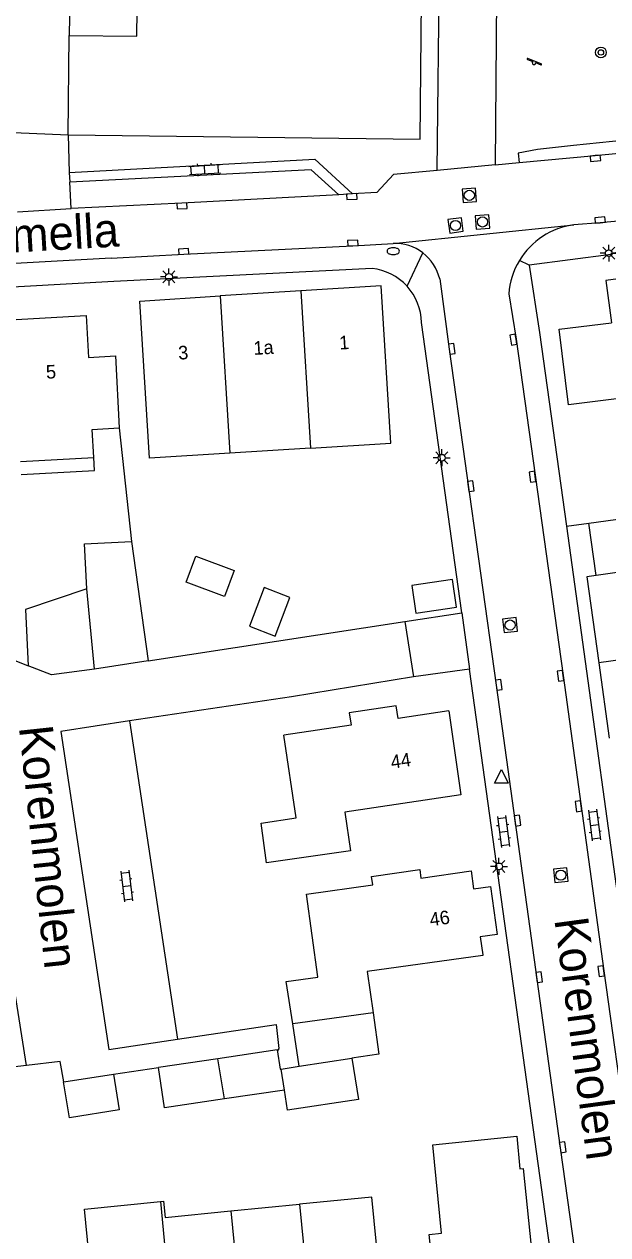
# Model space of a CAD drawing. Extents: x 136000 to 138005, y 398500 to 400500.
# Drawn here: x 137653.7 to 137696.7, y 400263.6 to 400352.9 of the extents above; entities that cross this region are included whole.
import ezdxf

# ---------------------------------------------------------------- set-up
doc = ezdxf.new("R2010")
doc.units = 0
for name, color, linetype in [('gg-afsc-erfafscheiding', 7, 'Continuous'), ('gg-afsc-hekwerk', 7, 'Continuous'), ('gg-anno-huisnummerreeks BGT', 7, 'Continuous'), ('gg-anno-openbare ruimte label', 7, 'Continuous'), ('gg-bbg-bijgebouw', 7, 'Continuous'), ('gg-bbg-gedigitaliseerde bijgebouw', 7, 'Continuous'), ('gg-bbg-hoofdgebouw', 7, 'Continuous'), ('gg-bbg-luifel en loopbrug', 7, 'Continuous'), ('gg-bbg-onder overbouw', 7, 'Continuous'), ('gg-bbg-pand overbouw', 7, 'Continuous'), ('gg-bbg-tussenscheiding', 7, 'Continuous'), ('gg-knt-verharding', 7, 'Continuous'), ('gg-knt-verharding nz', 7, 'Continuous'), ('gt-grn-groengrens', 7, 'Continuous'), ('gt-grn-weggrens', 7, 'Continuous'), ('gt-symb-boom', 7, 'Continuous'), ('gt-symb-brandkraan', 7, 'Continuous'), ('gt-symb-klinker verharding', 7, 'Continuous'), ('gt-symb-kolk', 7, 'Continuous'), ('gt-symb-lichtmast', 7, 'Continuous'), ('gt-symb-rioolschacht', 7, 'Continuous'), ('gt-symb-speelvoorziening', 7, 'Continuous'), ('gt-symb-waterafsluiter', 7, 'Continuous')]:
    doc.layers.add(name, color=color, linetype=linetype)

# ---------------------------------------------------------------- blocks, each defined once
blk = doc.blocks.new('gt0-KL1')
at = {"layer": 'gt-symb-klinker verharding'}
for p, q in [((-1.15, 0.3), (1.15, 0.3)), ((-1, -0.3), (-1, 0.3)), ((-0.5, 0.3), (-0.5, 0.45)), ((0, -0.3), (0, 0.3)), ((0.5, 0.3), (0.5, 0.45)), ((1, -0.3), (1, 0.3)), ((-1.15, -0.3), (1.15, -0.3)), ((-0.5, -0.45), (-0.5, -0.3)), ((0.5, -0.45), (0.5, -0.3))]:
    blk.add_line(p, q, dxfattribs=at)
blk = doc.blocks.new('gt0-KOLK')
at = {"layer": 'gt-symb-kolk'}
blk.add_lwpolyline([(0, 0), (0.375, 0), (0.375, 0.4), (-0.375, 0.4), (-0.375, 0), (0, 0)], dxfattribs=at)
blk = doc.blocks.new('gt0-RS')
at = {"layer": 'gt-symb-rioolschacht'}
blk.add_lwpolyline([(-0.5, -0.5), (0.5, -0.5), (0.5, 0.5), (-0.5, 0.5)], close=True, dxfattribs=at)
blk.add_circle((0, 0), 0.375, dxfattribs=at)
blk = doc.blocks.new('gt0-LMAST')
at = {"layer": 'gt-symb-lichtmast'}
for p, q in [((-0.182, 0.173), (-0.447, 0.438)), ((-0.005, 0.246), (-0.005, 0.621)), ((0.172, 0.173), (0.437, 0.438)), ((-0.255, -0.004), (-0.63, -0.004)), ((-0.182, -0.181), (-0.447, -0.446)), ((-0.005, -0.254), (-0.005, -0.629)), ((0.437, -0.446), (0.172, -0.181)), ((0.245, -0.004), (0.62, -0.004))]:
    blk.add_line(p, q, dxfattribs=at)
blk.add_circle((-0.005, -0.004), 0.25, dxfattribs=at)
blk = doc.blocks.new('gt0-WAFSL')
at = {"layer": 'gt-symb-waterafsluiter'}
for p, q in [((-0.5, -0.333), (0, 0.667)), ((0, 0.667), (0.5, -0.333)), ((0.5, -0.333), (-0.5, -0.333))]:
    blk.add_line(p, q, dxfattribs=at)
blk = doc.blocks.new('gt0-SV')
at = {"layer": 'gt-symb-speelvoorziening'}
for p, q in [((-0.477, 0.255), (-0.08, 0.096)), ((0.542, -0.076), (-0.449, 0.324)), ((0.125, 0.014), (0.515, -0.143))]:
    blk.add_line(p, q, dxfattribs=at)
for centre, radius, start, end in [((-0.466, 0.291), 0.0369, 63.6251, 252.66016), ((-0.002, -0.005), 0.128, 127.68665, 8.59861), ((0.531, -0.111), 0.0363, 243.50852, 72.54358)]:
    blk.add_arc(centre, radius, start, end, dxfattribs=at)
blk = doc.blocks.new('gt0-BOOM')
at = {"layer": 'gt-symb-boom'}
for radius in [0.4, 0.2]:
    blk.add_circle((0, 0), radius, dxfattribs=at)
blk = doc.blocks.new('gt0-BR')
at = {"layer": 'gt-symb-brandkraan'}
for centre, radius, start, end in [((-0.244, 0), 0.206, 107.56694, 252.43307), ((0.599, -2.664), 3, 106.89205, 107.56694), ((0, -0.691), 0.938, 73.10799, 106.89205), ((-0.599, -2.664), 3, 72.43309, 73.10799), ((0.244, 0), 0.206, 287.56695, 72.43309), ((0.599, 2.664), 3, 252.43307, 253.10797), ((0, 0.691), 0.938, 253.10797, 286.89206), ((-0.599, 2.664), 3, 286.89206, 287.56695)]:
    blk.add_arc(centre, radius, start, end, dxfattribs=at)

msp = doc.modelspace()

# ---------------------------------------------------------------- linework, layer by layer
at = {"layer": 'gg-afsc-erfafscheiding'}
msp.add_line((137660.682, 400323.085), (137661.588, 400314.714), dxfattribs=at)
at = {"layer": 'gg-afsc-hekwerk'}
for p, q in [((137691.689, 400330.121), (137693.686, 400315.844)), ((137693.686, 400315.844), (137695.343, 400316.071)), ((137681.773, 400308.8), (137682.406, 400304.734)), ((137651.089, 400306.695), (137653.97, 400305.547)), ((137682.406, 400304.734), (137673.401, 400303.242)), ((137673.401, 400303.242), (137661.435, 400301.482)), ((137661.435, 400301.482), (137664.988, 400277.989)), ((137653.831, 400276.051), (137648.837, 400275.474)), ((137660.249, 400275.408), (137663.588, 400275.897))]:
    msp.add_line(p, q, dxfattribs=at)
for points in [[(137664.988, 400277.989), (137672.263, 400279.083), (137672.459, 400277.306)], [(137672.348, 400277.201), (137672.469, 400277.219), (137672.459, 400277.306)], [(137656.593, 400274.853), (137656.317, 400276.338), (137653.831, 400276.051)]]:
    msp.add_lwpolyline(points, dxfattribs=at)
at = {"layer": 'gg-bbg-bijgebouw'}
for p, q in [((137661.588, 400314.714), (137662.815, 400305.902)), ((137658.855, 400305.298), (137658.281, 400311.223)), ((137662.815, 400305.902), (137658.855, 400305.298)), ((137673.964, 400275.993), (137673.488, 400279.121)), ((137672.348, 400277.201), (137667.968, 400276.549)), ((137667.968, 400276.549), (137663.588, 400275.897)), ((137672.645, 400275.793), (137673.964, 400275.993)), ((137656.593, 400274.853), (137660.249, 400275.408)), ((137672.875, 400274.245), (137668.453, 400273.588))]:
    msp.add_line(p, q, dxfattribs=at)
for points in [[(137665.618, 400311.715), (137666.341, 400313.631), (137669.177, 400312.57), (137668.454, 400310.654), (137665.618, 400311.715)], [(137682.272, 400311.47), (137682.581, 400309.432), (137685.583, 400309.874), (137685.274, 400311.911), (137682.272, 400311.47)], [(137670.3, 400308.466), (137672.194, 400307.736), (137673.283, 400310.583), (137671.39, 400311.312), (137670.3, 400308.466)], [(137679.413, 400279.93), (137679.836, 400276.877), (137677.853, 400276.592)], [(137672.348, 400277.201), (137672.56, 400275.78), (137672.645, 400275.793)], [(137668.453, 400273.588), (137664.03, 400272.93), (137663.588, 400275.897)], [(137677.853, 400276.592), (137678.333, 400273.542), (137673.102, 400272.747), (137672.875, 400274.245)], [(137660.249, 400275.408), (137660.681, 400272.791), (137657.011, 400272.185), (137656.572, 400274.85), (137656.593, 400274.853)]]:
    msp.add_lwpolyline(points, dxfattribs=at)
at = {"layer": 'gg-bbg-gedigitaliseerde bijgebouw'}
msp.add_lwpolyline([(137658.281, 400311.223), (137658.119, 400314.544), (137661.588, 400314.714)], dxfattribs=at)
at = {"layer": 'gg-bbg-hoofdgebouw'}
for p, q in [((137656.913, 400344.704), (137656.999, 400352.047)), ((137674.084, 400333.193), (137668.144, 400332.822)), ((137674.798, 400321.592), (137668.858, 400321.221)), ((137653.394, 400320.603), (137658.799, 400320.894)), ((137696.078, 400305.768), (137696.852, 400300.209)), ((137668.915, 400265.32), (137673.991, 400265.816))]:
    msp.add_line(p, q, dxfattribs=at)
for points in [[(137656.913, 400344.704), (137682.888, 400344.384), (137683.174, 400372.514), (137683.384, 400372.51)], [(137702.434, 400334.74), (137696.588, 400333.953), (137697.016, 400330.848)], [(137674.798, 400321.592), (137680.739, 400321.964), (137680.025, 400333.565), (137674.084, 400333.193)], [(137668.858, 400321.221), (137662.917, 400320.849), (137662.203, 400332.45), (137668.144, 400332.822)], [(137652.641, 400331.073), (137658.254, 400331.38), (137658.423, 400328.294), (137660.41, 400328.403), (137660.682, 400323.085)], [(137697.785, 400325.278), (137693.851, 400324.793), (137693.162, 400330.372), (137697.016, 400330.848)], [(137658.799, 400320.894), (137658.687, 400322.971), (137660.682, 400323.085)], [(137699.8, 400316.682), (137700.369, 400312.83), (137695.89, 400312.198)], [(137695.89, 400312.198), (137695.197, 400312.1), (137696.078, 400305.768)], [(137684.999, 400302.212), (137681.259, 400301.659), (137681.121, 400302.592), (137677.658, 400302.081), (137677.796, 400301.148), (137672.835, 400300.415)], [(137684.999, 400302.212), (137685.899, 400296.023), (137677.329, 400294.74), (137677.752, 400291.879), (137671.562, 400291), (137671.148, 400293.929), (137673.733, 400294.316), (137672.835, 400300.415)], [(137673.488, 400279.121), (137673.012, 400282.248), (137675.351, 400282.569), (137675.347, 400282.586), (137674.493, 400288.696), (137679.396, 400289.381), (137679.309, 400289.995), (137682.866, 400290.501), (137682.948, 400289.872), (137686.647, 400290.412), (137686.842, 400289.076), (137688.075, 400289.246), (137688.57, 400285.709), (137687.322, 400285.535), (137687.507, 400284.218), (137687.515, 400284.179), (137678.989, 400282.982), (137679.413, 400279.93)], [(137683.84, 400270.198), (137690.034, 400270.833), (137690.26, 400268.421), (137690.503, 400268.448), (137691.667, 400256.958), (137685.22, 400256.304)], [(137685.22, 400256.304), (137684.809, 400260.401), (137683.902, 400260.318), (137683.554, 400263.589), (137684.459, 400263.685), (137683.84, 400270.198)], [(137658.451, 400262.186), (137658.13, 400265.457), (137663.722, 400266.017)], [(137663.722, 400266.017), (137663.963, 400266.041), (137664.083, 400264.847), (137668.915, 400265.32)], [(137675.021, 400255.336), (137680.348, 400255.858), (137679.323, 400266.338), (137673.991, 400265.816)]]:
    msp.add_lwpolyline(points, dxfattribs=at)
at = {"layer": 'gg-bbg-luifel en loopbrug'}
for p, q in [((137695.343, 400316.071), (137699.8, 400316.682)), ((137695.89, 400312.198), (137695.343, 400316.071))]:
    msp.add_line(p, q, dxfattribs=at)
for points in [[(137653.449, 400319.655), (137658.85, 400319.946), (137658.799, 400320.894)], [(137658.281, 400311.223), (137653.769, 400309.698), (137653.97, 400305.547)], [(137658.855, 400305.298), (137655.686, 400304.863), (137653.97, 400305.547)]]:
    msp.add_lwpolyline(points, dxfattribs=at)
at = {"layer": 'gg-bbg-onder overbouw'}
msp.add_lwpolyline([(137656.999, 400352.047), (137661.988, 400351.989), (137662.341, 400380.08), (137657.334, 400380.123)], dxfattribs=at)
at = {"layer": 'gg-bbg-pand overbouw'}
msp.add_line((137657.334, 400380.123), (137656.999, 400352.047), dxfattribs=at)
at = {"layer": 'gg-bbg-tussenscheiding'}
for p, q in [((137674.084, 400333.193), (137674.798, 400321.592)), ((137668.144, 400332.822), (137668.858, 400321.221)), ((137704.516, 400306.943), (137696.078, 400305.768)), ((137679.413, 400279.93), (137673.488, 400279.121)), ((137668.453, 400273.588), (137667.968, 400276.549)), ((137672.875, 400274.245), (137672.645, 400275.793)), ((137673.964, 400275.993), (137677.853, 400276.592)), ((137663.722, 400266.017), (137664.87, 400254.341)), ((137668.915, 400265.32), (137669.946, 400254.838)), ((137673.991, 400265.816), (137675.021, 400255.336))]:
    msp.add_line(p, q, dxfattribs=at)
at = {"layer": 'gg-knt-verharding'}
for p, q in [((137688.699, 400372.46), (137688.425, 400342.495)), ((137656.913, 400344.704), (137656.991, 400341.936)), ((137656.991, 400341.936), (137657.033, 400341.206)), ((137688.425, 400342.495), (137690.192, 400342.659)), ((137677.893, 400340.355), (137676.901, 400340.287)), ((137679.346, 400334.846), (137660.294, 400333.884)), ((137690.936, 400335.1), (137691.689, 400330.121)), ((137685.968, 400309.437), (137682.99, 400330.858)), ((137693.686, 400315.844), (137702.092, 400254.88)), ((137662.815, 400305.902), (137681.773, 400308.8)), ((137681.773, 400308.8), (137685.968, 400309.437)), ((137686.544, 400305.293), (137682.406, 400304.734)), ((137693.25, 400256.98), (137686.544, 400305.293))]:
    msp.add_line(p, q, dxfattribs=at)
for points in [[(137684.137, 400342.08), (137684.502, 400372.5), (137683.384, 400372.51)], [(137656.991, 400341.936), (137675.13, 400342.913), (137677.893, 400340.355)], [(137690.192, 400342.659), (137695.814, 400343.18), (137697.559, 400343.356)], [(137676.901, 400340.287), (137674.853, 400342.136), (137657.033, 400341.206)], [(137684.137, 400342.08), (137680.928, 400341.783), (137679.696, 400340.443), (137677.893, 400340.355)], [(137698.03, 400338.398), (137696.189, 400338.221), (137694.243, 400338.063)], [(137712.611, 400338.141), (137696.973, 400335.951), (137697, 400335.876), (137690.936, 400335.1)], [(137660.081, 400335.621), (137665.451, 400335.905), (137677.936, 400336.53), (137680.895, 400336.702)], [(137660.081, 400335.621), (137649.437, 400335.032), (137639.388, 400334.507)], [(137660.294, 400333.884), (137640.478, 400332.775), (137636.087, 400330.026)], [(137684.34, 400334.075), (137685.033, 400328.889), (137688.499, 400304.101), (137693.215, 400269.991), (137695.157, 400256.282)], [(137689.437, 400332.981), (137689.972, 400329.628), (137693.441, 400304.827), (137696.446, 400283.039), (137698.206, 400270.543), (137700.074, 400257.005)]]:
    msp.add_lwpolyline(points, dxfattribs=at)
for centre, radius, start, end in [((137694.958, 400332.573), 5.536, 97.42484, 148.83695), ((137681.004, 400333.274), 3.43, 52.66566, 91.8203), ((137681.003, 400333.272), 3.432, 13.53737, 52.68169), ((137678.918, 400330.797), 4.072, 42.41226, 83.96088), ((137694.958, 400332.573), 5.536, 148.83357, 175.77188), ((137678.916, 400330.795), 4.075, 0.89143, 42.41675)]:
    msp.add_arc(centre, radius, start, end, dxfattribs=at)
at = {"layer": 'gg-knt-verharding nz'}
for p, q in [((137688.425, 400342.495), (137684.137, 400342.08)), ((137657.136, 400339.264), (137657.033, 400341.206)), ((137685.968, 400309.437), (137686.544, 400305.293)), ((137653.831, 400276.051), (137652.672, 400283.408))]:
    msp.add_line(p, q, dxfattribs=at)
for points in [[(137676.901, 400340.287), (137665.308, 400339.661), (137657.136, 400339.264)], [(137661.435, 400301.482), (137656.363, 400300.68), (137659.911, 400277.232), (137664.988, 400277.989)]]:
    msp.add_lwpolyline(points, dxfattribs=at)
at = {"layer": 'gt-grn-groengrens'}
msp.add_lwpolyline([(137699.018, 400344.414), (137694.2, 400343.922), (137691.55, 400343.624), (137690.135, 400343.36), (137690.192, 400342.659)], dxfattribs=at)
at = {"layer": 'gt-grn-weggrens'}
for p, q in [((137652.886, 400344.873), (137656.913, 400344.704)), ((137653.175, 400339.031), (137657.136, 400339.264)), ((137680.895, 400336.702), (137694.243, 400338.063)), ((137681.924, 400333.543), (137683.084, 400336.001)), ((137690.936, 400335.1), (137690.221, 400335.438))]:
    msp.add_line(p, q, dxfattribs=at)

# ---------------------------------------------------------------- block references
at = {"layer": 'gt-symb-boom'}
msp.add_blockref('gt0-BOOM', (137696.229, 400350.783), dxfattribs=at)
at = {"layer": 'gt-symb-brandkraan', "rotation": 179.91123196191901}
msp.add_blockref('gt0-BR', (137680.909, 400336.127), dxfattribs=at)
at = {"layer": 'gt-symb-klinker verharding'}
for p, rotation in [((137666.993, 400342.146), 3.154392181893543), ((137689.043, 400293.309), -82.81812146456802), ((137695.753, 400293.794), -82.81812146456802), ((137661.233, 400289.294), -82.81812146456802)]:
    msp.add_blockref('gt0-KL1', p, dxfattribs=dict(at, rotation=rotation))
at = {"layer": 'gt-symb-kolk'}
for p, rotation in [((137695.814, 400343.18), -174.70694281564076), ((137677.84, 400340.352), -177.19038967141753), ((137665.308, 400339.661), -176.90790191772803), ((137696.189, 400338.221), 5.488153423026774), ((137677.936, 400336.53), 2.866032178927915), ((137665.451, 400335.905), 3.035691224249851), ((137685.033, 400328.889), -82.38349147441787), ((137689.972, 400329.628), 99.06828311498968), ((137691.388, 400319.515), 97.97488529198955), ((137686.442, 400318.762), -82.08217935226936), ((137693.441, 400304.827), 97.95778302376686), ((137688.499, 400304.101), -82.01712269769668), ((137694.771, 400295.2), 97.86075642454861), ((137689.876, 400294.09), -82.17232251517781), ((137691.47, 400282.546), -82.13924357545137), ((137696.446, 400283.039), 97.84366578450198), ((137693.215, 400269.991), -82.09017275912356)]:
    msp.add_blockref('gt0-KOLK', p, dxfattribs=dict(at, rotation=rotation))
at = {"layer": 'gt-symb-lichtmast'}
for p in [(137696.816, 400335.981), (137664.359, 400334.232), (137684.488, 400320.889), (137688.716, 400290.745)]:
    msp.add_blockref('gt0-LMAST', p, dxfattribs=at)
at = {"layer": 'gt-symb-rioolschacht'}
for p, rotation in [((137686.523, 400340.245), 4.37827993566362), ((137685.506, 400338.025), 7.412273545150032), ((137687.497, 400338.281), 3.997652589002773), ((137689.526, 400308.545), 96.12008835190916), ((137693.27, 400290.09), -84.26049799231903)]:
    msp.add_blockref('gt0-RS', p, dxfattribs=dict(at, rotation=rotation))
at = {"layer": 'gt-symb-speelvoorziening'}
msp.add_blockref('gt0-SV', (137691.289, 400350.02), dxfattribs=at)
at = {"layer": 'gt-symb-waterafsluiter'}
msp.add_blockref('gt0-WAFSL', (137688.886, 400297.217), dxfattribs=at)

# ---------------------------------------------------------------- texts
at = {"layer": 'gg-anno-huisnummerreeks BGT'}
for s, rotation, p in [('1a', 3.6, (137670.619, 400328.467)), ('1', 3.6, (137676.947, 400328.864)), ('3', 3.6, (137665.066, 400328.121)), ('5', 3.2, (137655.305, 400326.711)), ('44', 8.3, (137680.794, 400297.935)), ('46', 8, (137683.663, 400286.316))]:
    msp.add_text(s, height=1, rotation=rotation, dxfattribs=at).set_placement(p)
at = {"layer": 'gg-anno-openbare ruimte label'}
for s, rotation, p in [('Primella', 3.3, (137648.669, 400335.782)), ('Korenmolen', 276.1, (137653.277, 400301.024)), ('Korenmolen', 277.7, (137692.791, 400286.829))]:
    msp.add_text(s, height=2.5, rotation=rotation, dxfattribs=at).set_placement(p)

doc.saveas('drawing.dxf')
